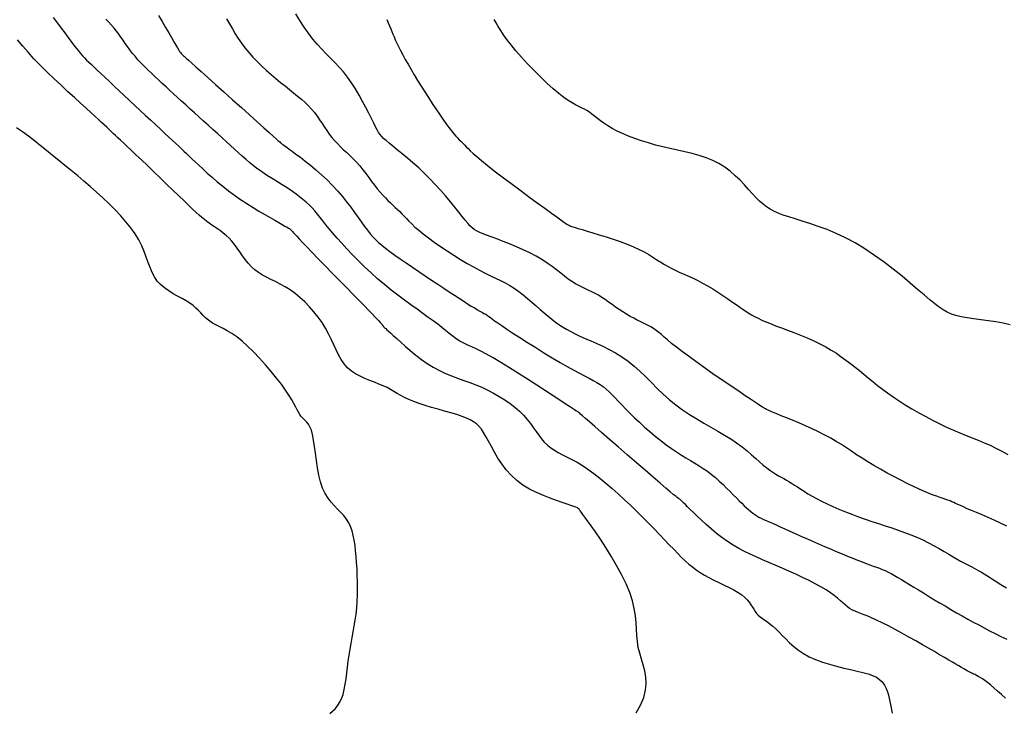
# Model space of a CAD drawing. Header units: millimetres. Extents: x 32690613 to 32693367, y 5343692 to 5344708.
# Tile 274 of 656: x 32692693.11 to 32692703.55, y 5344003.48 to 5344010.81. Entities that reach past the tile are written whole.
import ezdxf

# ---------------------------------------------------------------- set-up
doc = ezdxf.new("R2010")
doc.units = ezdxf.units.MM
doc.header["$LTSCALE"] = 20
for name, color, linetype in [('02-DGM_HL_492.50', 92, 'Continuous'), ('02-DGM_HL_493.00', 102, 'Continuous'), ('02-DGM_HL_493.50', 112, 'Continuous'), ('02-DGM_HL_494.00', 122, 'Continuous'), ('02-DGM_HL_494.50', 132, 'Continuous'), ('02-DGM_HL_495.00', 142, 'Continuous'), ('02-DGM_HL_495.50', 152, 'Continuous'), ('02-DGM_HL_496.00', 162, 'Continuous'), ('02-DGM_HL_496.50', 172, 'Continuous')]:
    doc.layers.add(name, color=color, linetype=linetype)

msp = doc.modelspace()

# ---------------------------------------------------------------- linework, layer by layer
at = {"layer": '02-DGM_HL_492.50', "elevation": 492.5, "flags": 128}
msp.add_lwpolyline([(32692703.607, 5344007.574), (32692703.534, 5344007.592), (32692703.457, 5344007.607), (32692703.378, 5344007.619), (32692703.299, 5344007.63), (32692703.224, 5344007.64), (32692703.153, 5344007.65), (32692703.089, 5344007.662), (32692703.034, 5344007.675), (32692702.985, 5344007.69), (32692702.941, 5344007.709), (32692702.899, 5344007.733), (32692702.856, 5344007.762), (32692702.81, 5344007.798), (32692702.758, 5344007.841), (32692702.698, 5344007.892), (32692702.628, 5344007.952), (32692702.549, 5344008.019), (32692702.463, 5344008.091), (32692702.37, 5344008.165), (32692702.272, 5344008.24), (32692702.172, 5344008.312), (32692702.069, 5344008.381), (32692701.966, 5344008.444), (32692701.864, 5344008.498), (32692701.764, 5344008.545), (32692701.667, 5344008.585), (32692701.574, 5344008.62), (32692701.486, 5344008.649), (32692701.404, 5344008.675), (32692701.329, 5344008.698), (32692701.261, 5344008.72), (32692701.202, 5344008.74), (32692701.15, 5344008.76), (32692701.104, 5344008.781), (32692701.063, 5344008.803), (32692701.025, 5344008.828), (32692700.989, 5344008.855), (32692700.953, 5344008.887), (32692700.916, 5344008.923), (32692700.878, 5344008.965), (32692700.836, 5344009.01), (32692700.792, 5344009.059), (32692700.745, 5344009.108), (32692700.695, 5344009.157), (32692700.641, 5344009.204), (32692700.584, 5344009.248), (32692700.522, 5344009.287), (32692700.456, 5344009.32), (32692700.386, 5344009.347), (32692700.313, 5344009.371), (32692700.238, 5344009.391), (32692700.161, 5344009.41), (32692700.083, 5344009.427), (32692700.005, 5344009.444), (32692699.927, 5344009.462), (32692699.85, 5344009.482), (32692699.774, 5344009.504), (32692699.701, 5344009.527), (32692699.63, 5344009.552), (32692699.564, 5344009.578), (32692699.501, 5344009.604), (32692699.443, 5344009.631), (32692699.391, 5344009.659), (32692699.344, 5344009.686), (32692699.303, 5344009.713), (32692699.266, 5344009.739), (32692699.233, 5344009.765), (32692699.203, 5344009.789), (32692699.175, 5344009.811), (32692699.148, 5344009.831), (32692699.122, 5344009.849), (32692699.095, 5344009.864), (32692699.066, 5344009.878), (32692699.036, 5344009.892), (32692699.002, 5344009.909), (32692698.965, 5344009.929), (32692698.923, 5344009.955), (32692698.876, 5344009.988), (32692698.823, 5344010.029), (32692698.763, 5344010.08), (32692698.698, 5344010.139), (32692698.63, 5344010.204), (32692698.562, 5344010.273), (32692698.494, 5344010.343), (32692698.429, 5344010.414), (32692698.37, 5344010.481), (32692698.318, 5344010.544), (32692698.274, 5344010.601), (32692698.238, 5344010.652), (32692698.208, 5344010.698), (32692698.183, 5344010.74), (32692698.16, 5344010.778), (32692698.14, 5344010.814)], dxfattribs=at)
at = {"layer": '02-DGM_HL_493.00', "elevation": 493, "flags": 128}
msp.add_lwpolyline([(32692697.001, 5344010.813), (32692697.017, 5344010.778), (32692697.031, 5344010.746), (32692697.043, 5344010.715), (32692697.055, 5344010.686), (32692697.066, 5344010.657), (32692697.078, 5344010.628), (32692697.091, 5344010.597), (32692697.107, 5344010.563), (32692697.124, 5344010.526), (32692697.145, 5344010.485), (32692697.17, 5344010.439), (32692697.196, 5344010.391), (32692697.226, 5344010.339), (32692697.258, 5344010.284), (32692697.292, 5344010.227), (32692697.327, 5344010.168), (32692697.365, 5344010.108), (32692697.403, 5344010.047), (32692697.442, 5344009.985), (32692697.482, 5344009.924), (32692697.521, 5344009.865), (32692697.559, 5344009.809), (32692697.595, 5344009.757), (32692697.628, 5344009.709), (32692697.659, 5344009.667), (32692697.687, 5344009.632), (32692697.711, 5344009.602), (32692697.732, 5344009.577), (32692697.752, 5344009.557), (32692697.769, 5344009.539), (32692697.785, 5344009.524), (32692697.799, 5344009.509), (32692697.813, 5344009.495), (32692697.827, 5344009.48), (32692697.843, 5344009.464), (32692697.862, 5344009.444), (32692697.885, 5344009.421), (32692697.916, 5344009.393), (32692697.955, 5344009.359), (32692698.004, 5344009.317), (32692698.066, 5344009.268), (32692698.14, 5344009.21), (32692698.225, 5344009.145), (32692698.316, 5344009.077), (32692698.41, 5344009.006), (32692698.504, 5344008.937), (32692698.594, 5344008.871), (32692698.675, 5344008.812), (32692698.746, 5344008.76), (32692698.802, 5344008.72), (32692698.846, 5344008.689), (32692698.878, 5344008.666), (32692698.9, 5344008.651), (32692698.915, 5344008.641), (32692698.924, 5344008.635), (32692698.93, 5344008.632), (32692698.933, 5344008.63), (32692698.936, 5344008.629), (32692698.94, 5344008.627), (32692698.946, 5344008.624), (32692698.957, 5344008.62), (32692698.973, 5344008.615), (32692698.997, 5344008.607), (32692699.029, 5344008.598), (32692699.071, 5344008.585), (32692699.123, 5344008.57), (32692699.185, 5344008.552), (32692699.253, 5344008.531), (32692699.326, 5344008.508), (32692699.401, 5344008.484), (32692699.476, 5344008.458), (32692699.548, 5344008.431), (32692699.615, 5344008.404), (32692699.675, 5344008.376), (32692699.729, 5344008.348), (32692699.777, 5344008.32), (32692699.822, 5344008.293), (32692699.864, 5344008.266), (32692699.904, 5344008.24), (32692699.943, 5344008.216), (32692699.982, 5344008.193), (32692700.023, 5344008.172), (32692700.065, 5344008.152), (32692700.108, 5344008.132), (32692700.153, 5344008.113), (32692700.2, 5344008.092), (32692700.248, 5344008.07), (32692700.298, 5344008.046), (32692700.349, 5344008.019), (32692700.402, 5344007.989), (32692700.456, 5344007.956), (32692700.51, 5344007.921), (32692700.564, 5344007.886), (32692700.616, 5344007.851), (32692700.666, 5344007.816), (32692700.713, 5344007.784), (32692700.756, 5344007.754), (32692700.795, 5344007.727), (32692700.831, 5344007.704), (32692700.866, 5344007.683), (32692700.9, 5344007.663), (32692700.936, 5344007.645), (32692700.975, 5344007.626), (32692701.018, 5344007.608), (32692701.067, 5344007.588), (32692701.122, 5344007.566), (32692701.183, 5344007.543), (32692701.249, 5344007.519), (32692701.317, 5344007.493), (32692701.387, 5344007.465), (32692701.457, 5344007.436), (32692701.526, 5344007.406), (32692701.592, 5344007.374), (32692701.653, 5344007.342), (32692701.711, 5344007.308), (32692701.766, 5344007.274), (32692701.818, 5344007.238), (32692701.868, 5344007.202), (32692701.917, 5344007.165), (32692701.964, 5344007.128), (32692702.011, 5344007.09), (32692702.057, 5344007.052), (32692702.105, 5344007.013), (32692702.153, 5344006.974), (32692702.203, 5344006.934), (32692702.255, 5344006.894), (32692702.31, 5344006.853), (32692702.369, 5344006.812), (32692702.431, 5344006.77), (32692702.497, 5344006.728), (32692702.567, 5344006.686), (32692702.639, 5344006.644), (32692702.713, 5344006.604), (32692702.787, 5344006.564), (32692702.862, 5344006.527), (32692702.935, 5344006.491), (32692703.007, 5344006.459), (32692703.075, 5344006.43), (32692703.142, 5344006.403), (32692703.207, 5344006.377), (32692703.27, 5344006.352), (32692703.332, 5344006.326), (32692703.395, 5344006.299), (32692703.457, 5344006.269), (32692703.521, 5344006.236), (32692703.585, 5344006.199)], dxfattribs=at)
at = {"layer": '02-DGM_HL_493.50', "elevation": 493.5, "flags": 128}
msp.add_lwpolyline([(32692703.574, 5344005.44), (32692703.507, 5344005.472), (32692703.44, 5344005.503), (32692703.375, 5344005.532), (32692703.312, 5344005.559), (32692703.253, 5344005.584), (32692703.2, 5344005.606), (32692703.153, 5344005.626), (32692703.114, 5344005.644), (32692703.081, 5344005.658), (32692703.054, 5344005.671), (32692703.03, 5344005.682), (32692703.01, 5344005.691), (32692702.99, 5344005.7), (32692702.971, 5344005.708), (32692702.949, 5344005.716), (32692702.925, 5344005.725), (32692702.898, 5344005.734), (32692702.867, 5344005.744), (32692702.832, 5344005.757), (32692702.793, 5344005.771), (32692702.749, 5344005.788), (32692702.699, 5344005.809), (32692702.644, 5344005.833), (32692702.583, 5344005.862), (32692702.517, 5344005.894), (32692702.448, 5344005.928), (32692702.377, 5344005.966), (32692702.305, 5344006.004), (32692702.234, 5344006.044), (32692702.165, 5344006.084), (32692702.1, 5344006.123), (32692702.039, 5344006.161), (32692701.981, 5344006.198), (32692701.926, 5344006.235), (32692701.872, 5344006.27), (32692701.819, 5344006.305), (32692701.763, 5344006.34), (32692701.706, 5344006.374), (32692701.644, 5344006.407), (32692701.578, 5344006.44), (32692701.509, 5344006.473), (32692701.438, 5344006.504), (32692701.369, 5344006.535), (32692701.301, 5344006.563), (32692701.239, 5344006.588), (32692701.182, 5344006.611), (32692701.134, 5344006.631), (32692701.095, 5344006.647), (32692701.065, 5344006.66), (32692701.043, 5344006.671), (32692701.026, 5344006.679), (32692701.015, 5344006.685), (32692701.007, 5344006.689), (32692701.001, 5344006.693), (32692700.996, 5344006.696), (32692700.991, 5344006.7), (32692700.984, 5344006.704), (32692700.973, 5344006.711), (32692700.956, 5344006.721), (32692700.932, 5344006.737), (32692700.899, 5344006.758), (32692700.856, 5344006.787), (32692700.8, 5344006.824), (32692700.731, 5344006.871), (32692700.651, 5344006.925), (32692700.564, 5344006.984), (32692700.472, 5344007.047), (32692700.38, 5344007.111), (32692700.291, 5344007.175), (32692700.208, 5344007.235), (32692700.134, 5344007.29), (32692700.071, 5344007.338), (32692700.02, 5344007.379), (32692699.977, 5344007.415), (32692699.942, 5344007.446), (32692699.911, 5344007.473), (32692699.883, 5344007.496), (32692699.856, 5344007.517), (32692699.828, 5344007.536), (32692699.798, 5344007.554), (32692699.765, 5344007.572), (32692699.73, 5344007.589), (32692699.694, 5344007.607), (32692699.656, 5344007.625), (32692699.618, 5344007.645), (32692699.579, 5344007.665), (32692699.54, 5344007.687), (32692699.502, 5344007.712), (32692699.464, 5344007.737), (32692699.426, 5344007.764), (32692699.389, 5344007.791), (32692699.352, 5344007.817), (32692699.316, 5344007.843), (32692699.28, 5344007.867), (32692699.245, 5344007.889), (32692699.21, 5344007.908), (32692699.175, 5344007.925), (32692699.141, 5344007.941), (32692699.106, 5344007.957), (32692699.071, 5344007.974), (32692699.036, 5344007.992), (32692699, 5344008.012), (32692698.963, 5344008.035), (32692698.925, 5344008.061), (32692698.886, 5344008.091), (32692698.844, 5344008.124), (32692698.8, 5344008.158), (32692698.752, 5344008.194), (32692698.701, 5344008.231), (32692698.645, 5344008.267), (32692698.584, 5344008.303), (32692698.517, 5344008.338), (32692698.447, 5344008.371), (32692698.375, 5344008.403), (32692698.303, 5344008.433), (32692698.233, 5344008.46), (32692698.167, 5344008.486), (32692698.108, 5344008.508), (32692698.056, 5344008.527), (32692698.013, 5344008.544), (32692697.979, 5344008.559), (32692697.95, 5344008.573), (32692697.926, 5344008.588), (32692697.904, 5344008.605), (32692697.882, 5344008.626), (32692697.859, 5344008.653), (32692697.832, 5344008.685), (32692697.8, 5344008.725), (32692697.763, 5344008.772), (32692697.722, 5344008.824), (32692697.676, 5344008.88), (32692697.627, 5344008.939), (32692697.574, 5344009), (32692697.518, 5344009.061), (32692697.46, 5344009.122), (32692697.4, 5344009.182), (32692697.339, 5344009.239), (32692697.278, 5344009.293), (32692697.219, 5344009.343), (32692697.163, 5344009.39), (32692697.111, 5344009.433), (32692697.065, 5344009.471), (32692697.025, 5344009.503), (32692696.993, 5344009.53), (32692696.967, 5344009.553), (32692696.947, 5344009.574), (32692696.929, 5344009.595), (32692696.913, 5344009.617), (32692696.898, 5344009.643), (32692696.881, 5344009.675), (32692696.862, 5344009.715), (32692696.838, 5344009.763), (32692696.81, 5344009.819), (32692696.779, 5344009.88), (32692696.745, 5344009.945), (32692696.708, 5344010.012), (32692696.669, 5344010.078), (32692696.628, 5344010.143), (32692696.585, 5344010.203), (32692696.541, 5344010.258), (32692696.497, 5344010.309), (32692696.451, 5344010.357), (32692696.405, 5344010.403), (32692696.359, 5344010.449), (32692696.312, 5344010.498), (32692696.265, 5344010.549), (32692696.218, 5344010.605), (32692696.171, 5344010.667), (32692696.125, 5344010.734), (32692696.08, 5344010.804), (32692696.036, 5344010.875)], dxfattribs=at)
at = {"layer": '02-DGM_HL_494.00', "elevation": 494, "flags": 128}
msp.add_lwpolyline([(32692695.301, 5344010.819), (32692695.333, 5344010.766), (32692695.364, 5344010.714), (32692695.394, 5344010.663), (32692695.426, 5344010.612), (32692695.46, 5344010.562), (32692695.497, 5344010.512), (32692695.537, 5344010.463), (32692695.581, 5344010.414), (32692695.627, 5344010.367), (32692695.675, 5344010.32), (32692695.724, 5344010.274), (32692695.774, 5344010.23), (32692695.824, 5344010.188), (32692695.873, 5344010.147), (32692695.922, 5344010.109), (32692695.968, 5344010.072), (32692696.013, 5344010.036), (32692696.056, 5344010.002), (32692696.097, 5344009.967), (32692696.135, 5344009.933), (32692696.171, 5344009.898), (32692696.204, 5344009.862), (32692696.234, 5344009.826), (32692696.262, 5344009.788), (32692696.289, 5344009.749), (32692696.314, 5344009.711), (32692696.339, 5344009.673), (32692696.364, 5344009.635), (32692696.39, 5344009.598), (32692696.417, 5344009.563), (32692696.446, 5344009.529), (32692696.477, 5344009.497), (32692696.51, 5344009.465), (32692696.543, 5344009.433), (32692696.577, 5344009.402), (32692696.612, 5344009.369), (32692696.646, 5344009.335), (32692696.68, 5344009.299), (32692696.714, 5344009.26), (32692696.746, 5344009.22), (32692696.778, 5344009.179), (32692696.81, 5344009.138), (32692696.84, 5344009.097), (32692696.87, 5344009.057), (32692696.9, 5344009.019), (32692696.929, 5344008.984), (32692696.958, 5344008.951), (32692696.986, 5344008.922), (32692697.013, 5344008.894), (32692697.04, 5344008.869), (32692697.066, 5344008.845), (32692697.091, 5344008.821), (32692697.115, 5344008.799), (32692697.139, 5344008.776), (32692697.161, 5344008.752), (32692697.184, 5344008.728), (32692697.208, 5344008.702), (32692697.235, 5344008.674), (32692697.265, 5344008.645), (32692697.299, 5344008.613), (32692697.34, 5344008.578), (32692697.387, 5344008.539), (32692697.442, 5344008.497), (32692697.503, 5344008.453), (32692697.569, 5344008.407), (32692697.639, 5344008.36), (32692697.71, 5344008.314), (32692697.782, 5344008.269), (32692697.853, 5344008.227), (32692697.92, 5344008.189), (32692697.984, 5344008.155), (32692698.044, 5344008.125), (32692698.1, 5344008.097), (32692698.154, 5344008.071), (32692698.206, 5344008.046), (32692698.255, 5344008.02), (32692698.304, 5344007.993), (32692698.352, 5344007.963), (32692698.399, 5344007.93), (32692698.446, 5344007.894), (32692698.493, 5344007.856), (32692698.538, 5344007.817), (32692698.583, 5344007.778), (32692698.627, 5344007.739), (32692698.669, 5344007.702), (32692698.71, 5344007.667), (32692698.749, 5344007.635), (32692698.788, 5344007.605), (32692698.826, 5344007.578), (32692698.865, 5344007.553), (32692698.906, 5344007.528), (32692698.95, 5344007.504), (32692698.997, 5344007.481), (32692699.048, 5344007.457), (32692699.103, 5344007.432), (32692699.163, 5344007.406), (32692699.227, 5344007.378), (32692699.292, 5344007.348), (32692699.359, 5344007.314), (32692699.426, 5344007.277), (32692699.493, 5344007.236), (32692699.558, 5344007.19), (32692699.622, 5344007.138), (32692699.684, 5344007.083), (32692699.745, 5344007.024), (32692699.806, 5344006.964), (32692699.867, 5344006.902), (32692699.931, 5344006.842), (32692699.996, 5344006.782), (32692700.064, 5344006.726), (32692700.136, 5344006.673), (32692700.21, 5344006.624), (32692700.286, 5344006.578), (32692700.362, 5344006.533), (32692700.437, 5344006.491), (32692700.51, 5344006.449), (32692700.581, 5344006.407), (32692700.648, 5344006.366), (32692700.709, 5344006.323), (32692700.766, 5344006.281), (32692700.819, 5344006.239), (32692700.867, 5344006.198), (32692700.912, 5344006.159), (32692700.953, 5344006.123), (32692700.992, 5344006.089), (32692701.028, 5344006.06), (32692701.061, 5344006.034), (32692701.093, 5344006.012), (32692701.123, 5344005.993), (32692701.152, 5344005.976), (32692701.18, 5344005.961), (32692701.208, 5344005.946), (32692701.236, 5344005.93), (32692701.264, 5344005.914), (32692701.292, 5344005.896), (32692701.322, 5344005.877), (32692701.354, 5344005.856), (32692701.388, 5344005.833), (32692701.424, 5344005.81), (32692701.464, 5344005.785), (32692701.508, 5344005.759), (32692701.557, 5344005.733), (32692701.61, 5344005.705), (32692701.668, 5344005.678), (32692701.73, 5344005.65), (32692701.794, 5344005.622), (32692701.862, 5344005.594), (32692701.931, 5344005.567), (32692702.001, 5344005.54), (32692702.072, 5344005.515), (32692702.143, 5344005.491), (32692702.214, 5344005.468), (32692702.284, 5344005.445), (32692702.354, 5344005.422), (32692702.422, 5344005.399), (32692702.49, 5344005.375), (32692702.556, 5344005.35), (32692702.62, 5344005.323), (32692702.683, 5344005.294), (32692702.743, 5344005.264), (32692702.802, 5344005.233), (32692702.857, 5344005.202), (32692702.909, 5344005.172), (32692702.958, 5344005.143), (32692703.004, 5344005.116), (32692703.045, 5344005.092), (32692703.083, 5344005.071), (32692703.116, 5344005.052), (32692703.147, 5344005.037), (32692703.175, 5344005.022), (32692703.202, 5344005.009), (32692703.228, 5344004.996), (32692703.253, 5344004.982), (32692703.278, 5344004.968), (32692703.305, 5344004.953), (32692703.332, 5344004.936), (32692703.361, 5344004.918), (32692703.391, 5344004.898), (32692703.422, 5344004.878), (32692703.456, 5344004.857), (32692703.491, 5344004.834), (32692703.529, 5344004.812), (32692703.569, 5344004.788)], dxfattribs=at)
at = {"layer": '02-DGM_HL_494.50', "elevation": 494.5, "flags": 128}
msp.add_lwpolyline([(32692694.581, 5344010.856), (32692694.62, 5344010.792), (32692694.656, 5344010.73), (32692694.689, 5344010.673), (32692694.718, 5344010.621), (32692694.743, 5344010.576), (32692694.764, 5344010.54), (32692694.781, 5344010.512), (32692694.795, 5344010.49), (32692694.805, 5344010.474), (32692694.814, 5344010.462), (32692694.821, 5344010.453), (32692694.827, 5344010.447), (32692694.833, 5344010.442), (32692694.838, 5344010.437), (32692694.846, 5344010.43), (32692694.857, 5344010.42), (32692694.874, 5344010.405), (32692694.898, 5344010.383), (32692694.931, 5344010.353), (32692694.975, 5344010.313), (32692695.032, 5344010.262), (32692695.103, 5344010.199), (32692695.185, 5344010.126), (32692695.274, 5344010.046), (32692695.366, 5344009.963), (32692695.459, 5344009.88), (32692695.547, 5344009.801), (32692695.628, 5344009.728), (32692695.698, 5344009.665), (32692695.754, 5344009.615), (32692695.797, 5344009.577), (32692695.829, 5344009.548), (32692695.851, 5344009.528), (32692695.866, 5344009.515), (32692695.875, 5344009.507), (32692695.881, 5344009.502), (32692695.885, 5344009.499), (32692695.888, 5344009.496), (32692695.893, 5344009.493), (32692695.9, 5344009.488), (32692695.909, 5344009.481), (32692695.923, 5344009.472), (32692695.942, 5344009.458), (32692695.967, 5344009.44), (32692695.999, 5344009.417), (32692696.038, 5344009.387), (32692696.085, 5344009.352), (32692696.136, 5344009.312), (32692696.192, 5344009.268), (32692696.249, 5344009.22), (32692696.308, 5344009.168), (32692696.367, 5344009.114), (32692696.423, 5344009.057), (32692696.477, 5344008.998), (32692696.527, 5344008.939), (32692696.574, 5344008.88), (32692696.618, 5344008.822), (32692696.66, 5344008.766), (32692696.698, 5344008.713), (32692696.733, 5344008.663), (32692696.766, 5344008.618), (32692696.796, 5344008.578), (32692696.824, 5344008.542), (32692696.852, 5344008.51), (32692696.881, 5344008.479), (32692696.913, 5344008.45), (32692696.948, 5344008.42), (32692696.987, 5344008.388), (32692697.033, 5344008.354), (32692697.085, 5344008.316), (32692697.143, 5344008.275), (32692697.206, 5344008.232), (32692697.272, 5344008.187), (32692697.34, 5344008.141), (32692697.409, 5344008.096), (32692697.476, 5344008.051), (32692697.542, 5344008.007), (32692697.605, 5344007.966), (32692697.663, 5344007.927), (32692697.718, 5344007.89), (32692697.769, 5344007.857), (32692697.816, 5344007.826), (32692697.858, 5344007.799), (32692697.896, 5344007.775), (32692697.929, 5344007.755), (32692697.957, 5344007.738), (32692697.98, 5344007.725), (32692698, 5344007.714), (32692698.016, 5344007.705), (32692698.03, 5344007.697), (32692698.042, 5344007.691), (32692698.053, 5344007.685), (32692698.063, 5344007.679), (32692698.073, 5344007.672), (32692698.084, 5344007.663), (32692698.099, 5344007.652), (32692698.118, 5344007.638), (32692698.143, 5344007.619), (32692698.177, 5344007.596), (32692698.219, 5344007.567), (32692698.272, 5344007.531), (32692698.337, 5344007.489), (32692698.412, 5344007.44), (32692698.493, 5344007.388), (32692698.579, 5344007.334), (32692698.667, 5344007.28), (32692698.754, 5344007.227), (32692698.837, 5344007.177), (32692698.914, 5344007.133), (32692698.983, 5344007.094), (32692699.043, 5344007.062), (32692699.097, 5344007.034), (32692699.145, 5344007.01), (32692699.187, 5344006.987), (32692699.226, 5344006.965), (32692699.261, 5344006.943), (32692699.295, 5344006.92), (32692699.327, 5344006.894), (32692699.358, 5344006.865), (32692699.39, 5344006.834), (32692699.423, 5344006.8), (32692699.458, 5344006.763), (32692699.495, 5344006.724), (32692699.535, 5344006.682), (32692699.579, 5344006.637), (32692699.627, 5344006.59), (32692699.678, 5344006.542), (32692699.733, 5344006.492), (32692699.79, 5344006.443), (32692699.847, 5344006.395), (32692699.905, 5344006.348), (32692699.962, 5344006.304), (32692700.018, 5344006.264), (32692700.071, 5344006.228), (32692700.123, 5344006.195), (32692700.172, 5344006.165), (32692700.22, 5344006.137), (32692700.266, 5344006.109), (32692700.311, 5344006.081), (32692700.355, 5344006.053), (32692700.399, 5344006.023), (32692700.442, 5344005.99), (32692700.484, 5344005.955), (32692700.525, 5344005.918), (32692700.565, 5344005.881), (32692700.603, 5344005.844), (32692700.64, 5344005.808), (32692700.674, 5344005.773), (32692700.707, 5344005.74), (32692700.736, 5344005.71), (32692700.764, 5344005.683), (32692700.79, 5344005.657), (32692700.814, 5344005.635), (32692700.837, 5344005.614), (32692700.859, 5344005.595), (32692700.88, 5344005.578), (32692700.901, 5344005.563), (32692700.923, 5344005.55), (32692700.945, 5344005.537), (32692700.968, 5344005.525), (32692700.993, 5344005.512), (32692701.021, 5344005.5), (32692701.053, 5344005.486), (32692701.088, 5344005.471), (32692701.127, 5344005.453), (32692701.172, 5344005.434), (32692701.221, 5344005.412), (32692701.274, 5344005.388), (32692701.33, 5344005.363), (32692701.389, 5344005.336), (32692701.45, 5344005.309), (32692701.513, 5344005.281), (32692701.576, 5344005.254), (32692701.64, 5344005.226), (32692701.703, 5344005.199), (32692701.765, 5344005.172), (32692701.826, 5344005.146), (32692701.884, 5344005.122), (32692701.94, 5344005.1), (32692701.992, 5344005.079), (32692702.039, 5344005.061), (32692702.082, 5344005.045), (32692702.121, 5344005.031), (32692702.157, 5344005.018), (32692702.19, 5344005.006), (32692702.222, 5344004.994), (32692702.253, 5344004.982), (32692702.283, 5344004.969), (32692702.315, 5344004.954), (32692702.347, 5344004.937), (32692702.382, 5344004.918), (32692702.418, 5344004.897), (32692702.456, 5344004.875), (32692702.497, 5344004.85), (32692702.541, 5344004.823), (32692702.587, 5344004.794), (32692702.636, 5344004.764), (32692702.689, 5344004.732), (32692702.744, 5344004.699), (32692702.801, 5344004.664), (32692702.86, 5344004.629), (32692702.92, 5344004.594), (32692702.98, 5344004.558), (32692703.041, 5344004.523), (32692703.101, 5344004.489), (32692703.159, 5344004.456), (32692703.217, 5344004.424), (32692703.275, 5344004.393), (32692703.332, 5344004.362), (32692703.391, 5344004.332), (32692703.45, 5344004.302), (32692703.511, 5344004.272), (32692703.573, 5344004.242)], dxfattribs=at)
at = {"layer": '02-DGM_HL_495.00', "elevation": 495, "flags": 128}
msp.add_lwpolyline([(32692703.56, 5344003.616), (32692703.516, 5344003.654), (32692703.475, 5344003.692), (32692703.436, 5344003.726), (32692703.401, 5344003.757), (32692703.369, 5344003.783), (32692703.34, 5344003.805), (32692703.314, 5344003.823), (32692703.291, 5344003.837), (32692703.271, 5344003.848), (32692703.253, 5344003.858), (32692703.236, 5344003.866), (32692703.221, 5344003.872), (32692703.208, 5344003.879), (32692703.195, 5344003.885), (32692703.182, 5344003.892), (32692703.168, 5344003.899), (32692703.153, 5344003.907), (32692703.136, 5344003.917), (32692703.116, 5344003.928), (32692703.092, 5344003.942), (32692703.065, 5344003.958), (32692703.034, 5344003.976), (32692702.998, 5344003.998), (32692702.957, 5344004.021), (32692702.912, 5344004.048), (32692702.861, 5344004.077), (32692702.806, 5344004.11), (32692702.744, 5344004.145), (32692702.678, 5344004.183), (32692702.607, 5344004.223), (32692702.534, 5344004.264), (32692702.461, 5344004.305), (32692702.388, 5344004.345), (32692702.318, 5344004.382), (32692702.251, 5344004.416), (32692702.191, 5344004.445), (32692702.138, 5344004.469), (32692702.091, 5344004.489), (32692702.051, 5344004.505), (32692702.015, 5344004.519), (32692701.983, 5344004.531), (32692701.955, 5344004.543), (32692701.93, 5344004.555), (32692701.906, 5344004.569), (32692701.883, 5344004.586), (32692701.86, 5344004.605), (32692701.835, 5344004.627), (32692701.809, 5344004.65), (32692701.779, 5344004.676), (32692701.744, 5344004.704), (32692701.704, 5344004.733), (32692701.657, 5344004.764), (32692701.603, 5344004.796), (32692701.543, 5344004.829), (32692701.477, 5344004.863), (32692701.408, 5344004.897), (32692701.336, 5344004.931), (32692701.263, 5344004.964), (32692701.19, 5344004.996), (32692701.118, 5344005.027), (32692701.049, 5344005.057), (32692700.982, 5344005.085), (32692700.917, 5344005.114), (32692700.853, 5344005.142), (32692700.792, 5344005.172), (32692700.731, 5344005.204), (32692700.671, 5344005.239), (32692700.612, 5344005.277), (32692700.553, 5344005.319), (32692700.496, 5344005.364), (32692700.44, 5344005.411), (32692700.387, 5344005.457), (32692700.337, 5344005.503), (32692700.292, 5344005.546), (32692700.251, 5344005.585), (32692700.217, 5344005.619), (32692700.188, 5344005.647), (32692700.166, 5344005.669), (32692700.148, 5344005.686), (32692700.135, 5344005.7), (32692700.124, 5344005.709), (32692700.117, 5344005.716), (32692700.11, 5344005.722), (32692700.105, 5344005.726), (32692700.099, 5344005.73), (32692700.092, 5344005.735), (32692700.08, 5344005.744), (32692700.063, 5344005.757), (32692700.038, 5344005.778), (32692700.003, 5344005.806), (32692699.957, 5344005.845), (32692699.898, 5344005.896), (32692699.824, 5344005.959), (32692699.739, 5344006.033), (32692699.646, 5344006.113), (32692699.549, 5344006.197), (32692699.453, 5344006.281), (32692699.361, 5344006.361), (32692699.278, 5344006.434), (32692699.206, 5344006.497), (32692699.149, 5344006.546), (32692699.106, 5344006.584), (32692699.075, 5344006.611), (32692699.055, 5344006.629), (32692699.042, 5344006.641), (32692699.035, 5344006.647), (32692699.032, 5344006.649), (32692699.031, 5344006.65), (32692699.03, 5344006.65), (32692699.03, 5344006.651), (32692699.029, 5344006.651), (32692699.028, 5344006.652), (32692699.027, 5344006.653), (32692699.025, 5344006.653), (32692699.024, 5344006.654), (32692699.022, 5344006.655), (32692699.019, 5344006.657), (32692699.015, 5344006.66), (32692699.006, 5344006.665), (32692698.991, 5344006.675), (32692698.969, 5344006.69), (32692698.937, 5344006.71), (32692698.893, 5344006.739), (32692698.836, 5344006.776), (32692698.765, 5344006.823), (32692698.682, 5344006.877), (32692698.591, 5344006.936), (32692698.494, 5344006.998), (32692698.396, 5344007.06), (32692698.3, 5344007.12), (32692698.21, 5344007.176), (32692698.128, 5344007.224), (32692698.057, 5344007.264), (32692697.997, 5344007.296), (32692697.947, 5344007.321), (32692697.903, 5344007.341), (32692697.866, 5344007.358), (32692697.833, 5344007.373), (32692697.804, 5344007.387), (32692697.776, 5344007.403), (32692697.748, 5344007.421), (32692697.719, 5344007.441), (32692697.689, 5344007.464), (32692697.657, 5344007.489), (32692697.622, 5344007.517), (32692697.583, 5344007.547), (32692697.541, 5344007.581), (32692697.493, 5344007.617), (32692697.44, 5344007.655), (32692697.382, 5344007.697), (32692697.321, 5344007.741), (32692697.255, 5344007.788), (32692697.187, 5344007.837), (32692697.118, 5344007.89), (32692697.047, 5344007.945), (32692696.975, 5344008.003), (32692696.904, 5344008.065), (32692696.834, 5344008.128), (32692696.766, 5344008.192), (32692696.7, 5344008.256), (32692696.637, 5344008.319), (32692696.578, 5344008.381), (32692696.523, 5344008.44), (32692696.474, 5344008.496), (32692696.43, 5344008.547), (32692696.391, 5344008.594), (32692696.356, 5344008.637), (32692696.324, 5344008.677), (32692696.295, 5344008.715), (32692696.266, 5344008.75), (32692696.237, 5344008.784), (32692696.208, 5344008.816), (32692696.177, 5344008.847), (32692696.145, 5344008.877), (32692696.111, 5344008.906), (32692696.076, 5344008.934), (32692696.04, 5344008.961), (32692696.003, 5344008.988), (32692695.966, 5344009.013), (32692695.928, 5344009.038), (32692695.89, 5344009.062), (32692695.852, 5344009.086), (32692695.815, 5344009.109), (32692695.777, 5344009.132), (32692695.738, 5344009.156), (32692695.7, 5344009.181), (32692695.662, 5344009.207), (32692695.624, 5344009.235), (32692695.586, 5344009.264), (32692695.548, 5344009.295), (32692695.509, 5344009.328), (32692695.469, 5344009.363), (32692695.429, 5344009.399), (32692695.387, 5344009.437), (32692695.344, 5344009.477), (32692695.3, 5344009.517), (32692695.254, 5344009.56), (32692695.206, 5344009.603), (32692695.157, 5344009.647), (32692695.108, 5344009.692), (32692695.058, 5344009.736), (32692695.009, 5344009.781), (32692694.961, 5344009.824), (32692694.914, 5344009.866), (32692694.869, 5344009.908), (32692694.825, 5344009.947), (32692694.782, 5344009.986), (32692694.741, 5344010.024), (32692694.7, 5344010.061), (32692694.661, 5344010.098), (32692694.621, 5344010.134), (32692694.583, 5344010.171), (32692694.544, 5344010.207), (32692694.506, 5344010.243), (32692694.468, 5344010.279), (32692694.432, 5344010.316), (32692694.397, 5344010.352), (32692694.363, 5344010.387), (32692694.332, 5344010.423), (32692694.302, 5344010.458), (32692694.276, 5344010.492), (32692694.251, 5344010.526), (32692694.227, 5344010.56), (32692694.205, 5344010.594), (32692694.182, 5344010.627), (32692694.159, 5344010.659), (32692694.136, 5344010.691), (32692694.11, 5344010.723), (32692694.083, 5344010.754), (32692694.053, 5344010.786), (32692694.022, 5344010.818)], dxfattribs=at)
at = {"layer": '02-DGM_HL_495.50', "elevation": 495.5, "flags": 128}
msp.add_lwpolyline([(32692693.466, 5344010.834), (32692693.51, 5344010.775), (32692693.55, 5344010.721), (32692693.587, 5344010.671), (32692693.621, 5344010.625), (32692693.653, 5344010.583), (32692693.681, 5344010.545), (32692693.708, 5344010.511), (32692693.732, 5344010.481), (32692693.755, 5344010.454), (32692693.776, 5344010.429), (32692693.797, 5344010.406), (32692693.819, 5344010.384), (32692693.843, 5344010.361), (32692693.869, 5344010.336), (32692693.899, 5344010.308), (32692693.932, 5344010.276), (32692693.971, 5344010.24), (32692694.014, 5344010.199), (32692694.061, 5344010.155), (32692694.111, 5344010.108), (32692694.163, 5344010.058), (32692694.218, 5344010.006), (32692694.274, 5344009.954), (32692694.33, 5344009.901), (32692694.387, 5344009.848), (32692694.443, 5344009.796), (32692694.498, 5344009.745), (32692694.551, 5344009.696), (32692694.601, 5344009.65), (32692694.649, 5344009.606), (32692694.692, 5344009.566), (32692694.731, 5344009.53), (32692694.766, 5344009.498), (32692694.796, 5344009.469), (32692694.824, 5344009.443), (32692694.851, 5344009.418), (32692694.877, 5344009.393), (32692694.905, 5344009.366), (32692694.935, 5344009.337), (32692694.969, 5344009.305), (32692695.008, 5344009.269), (32692695.051, 5344009.229), (32692695.098, 5344009.185), (32692695.149, 5344009.14), (32692695.204, 5344009.092), (32692695.262, 5344009.045), (32692695.323, 5344008.997), (32692695.386, 5344008.95), (32692695.451, 5344008.904), (32692695.517, 5344008.861), (32692695.583, 5344008.819), (32692695.646, 5344008.781), (32692695.707, 5344008.745), (32692695.763, 5344008.713), (32692695.814, 5344008.684), (32692695.857, 5344008.66), (32692695.893, 5344008.64), (32692695.921, 5344008.623), (32692695.943, 5344008.61), (32692695.96, 5344008.6), (32692695.972, 5344008.592), (32692695.981, 5344008.585), (32692695.988, 5344008.579), (32692695.993, 5344008.574), (32692695.998, 5344008.569), (32692696.004, 5344008.561), (32692696.013, 5344008.551), (32692696.027, 5344008.536), (32692696.046, 5344008.516), (32692696.072, 5344008.487), (32692696.107, 5344008.45), (32692696.153, 5344008.403), (32692696.21, 5344008.344), (32692696.275, 5344008.277), (32692696.348, 5344008.203), (32692696.423, 5344008.125), (32692696.5, 5344008.046), (32692696.575, 5344007.97), (32692696.646, 5344007.898), (32692696.709, 5344007.833), (32692696.763, 5344007.777), (32692696.808, 5344007.731), (32692696.844, 5344007.693), (32692696.874, 5344007.662), (32692696.898, 5344007.637), (32692696.916, 5344007.617), (32692696.93, 5344007.601), (32692696.941, 5344007.589), (32692696.95, 5344007.578), (32692696.957, 5344007.57), (32692696.962, 5344007.564), (32692696.965, 5344007.559), (32692696.968, 5344007.555), (32692696.97, 5344007.552), (32692696.971, 5344007.55), (32692696.973, 5344007.549), (32692696.974, 5344007.547), (32692696.977, 5344007.545), (32692696.982, 5344007.541), (32692696.99, 5344007.535), (32692697.002, 5344007.524), (32692697.018, 5344007.51), (32692697.041, 5344007.49), (32692697.069, 5344007.463), (32692697.106, 5344007.43), (32692697.148, 5344007.391), (32692697.197, 5344007.348), (32692697.25, 5344007.302), (32692697.307, 5344007.255), (32692697.368, 5344007.209), (32692697.43, 5344007.166), (32692697.494, 5344007.126), (32692697.558, 5344007.091), (32692697.622, 5344007.061), (32692697.687, 5344007.034), (32692697.751, 5344007.01), (32692697.816, 5344006.986), (32692697.88, 5344006.963), (32692697.944, 5344006.939), (32692698.008, 5344006.913), (32692698.071, 5344006.884), (32692698.133, 5344006.851), (32692698.193, 5344006.817), (32692698.251, 5344006.78), (32692698.307, 5344006.741), (32692698.359, 5344006.701), (32692698.406, 5344006.659), (32692698.45, 5344006.617), (32692698.488, 5344006.573), (32692698.523, 5344006.53), (32692698.554, 5344006.487), (32692698.583, 5344006.445), (32692698.612, 5344006.404), (32692698.64, 5344006.366), (32692698.67, 5344006.331), (32692698.703, 5344006.299), (32692698.738, 5344006.271), (32692698.777, 5344006.246), (32692698.819, 5344006.222), (32692698.864, 5344006.198), (32692698.912, 5344006.174), (32692698.963, 5344006.148), (32692699.017, 5344006.118), (32692699.074, 5344006.084), (32692699.133, 5344006.044), (32692699.195, 5344005.999), (32692699.259, 5344005.95), (32692699.323, 5344005.897), (32692699.389, 5344005.841), (32692699.455, 5344005.782), (32692699.521, 5344005.721), (32692699.586, 5344005.659), (32692699.651, 5344005.597), (32692699.714, 5344005.534), (32692699.775, 5344005.473), (32692699.834, 5344005.412), (32692699.891, 5344005.353), (32692699.945, 5344005.297), (32692699.995, 5344005.244), (32692700.042, 5344005.196), (32692700.086, 5344005.151), (32692700.126, 5344005.11), (32692700.165, 5344005.073), (32692700.202, 5344005.039), (32692700.24, 5344005.008), (32692700.28, 5344004.978), (32692700.322, 5344004.95), (32692700.367, 5344004.922), (32692700.416, 5344004.895), (32692700.469, 5344004.869), (32692700.522, 5344004.842), (32692700.576, 5344004.816), (32692700.629, 5344004.79), (32692700.679, 5344004.764), (32692700.724, 5344004.738), (32692700.763, 5344004.712), (32692700.795, 5344004.685), (32692700.821, 5344004.659), (32692700.843, 5344004.633), (32692700.86, 5344004.607), (32692700.876, 5344004.582), (32692700.89, 5344004.559), (32692700.904, 5344004.536), (32692700.92, 5344004.516), (32692700.938, 5344004.497), (32692700.959, 5344004.479), (32692700.982, 5344004.462), (32692701.008, 5344004.444), (32692701.035, 5344004.425), (32692701.064, 5344004.403), (32692701.094, 5344004.379), (32692701.126, 5344004.351), (32692701.159, 5344004.318), (32692701.193, 5344004.282), (32692701.231, 5344004.244), (32692701.271, 5344004.205), (32692701.315, 5344004.165), (32692701.364, 5344004.126), (32692701.418, 5344004.089), (32692701.479, 5344004.055), (32692701.546, 5344004.025), (32692701.618, 5344003.999), (32692701.693, 5344003.976), (32692701.769, 5344003.955), (32692701.844, 5344003.936), (32692701.917, 5344003.92), (32692701.986, 5344003.904), (32692702.048, 5344003.889), (32692702.103, 5344003.874), (32692702.149, 5344003.857), (32692702.19, 5344003.839), (32692702.224, 5344003.816), (32692702.253, 5344003.788), (32692702.277, 5344003.754), (32692702.297, 5344003.712), (32692702.314, 5344003.661), (32692702.329, 5344003.6), (32692702.343, 5344003.531), (32692702.358, 5344003.456)], dxfattribs=at)
at = {"layer": '02-DGM_HL_496.00', "elevation": 496, "flags": 128}
msp.add_lwpolyline([(32692699.643, 5344003.461), (32692699.69, 5344003.544), (32692699.724, 5344003.625), (32692699.744, 5344003.7), (32692699.75, 5344003.772), (32692699.746, 5344003.84), (32692699.735, 5344003.905), (32692699.719, 5344003.969), (32692699.7, 5344004.031), (32692699.682, 5344004.093), (32692699.667, 5344004.154), (32692699.658, 5344004.217), (32692699.652, 5344004.281), (32692699.648, 5344004.348), (32692699.643, 5344004.417), (32692699.636, 5344004.49), (32692699.624, 5344004.567), (32692699.605, 5344004.649), (32692699.576, 5344004.736), (32692699.538, 5344004.83), (32692699.49, 5344004.927), (32692699.436, 5344005.025), (32692699.379, 5344005.122), (32692699.321, 5344005.215), (32692699.265, 5344005.301), (32692699.212, 5344005.379), (32692699.167, 5344005.444), (32692699.13, 5344005.497), (32692699.101, 5344005.537), (32692699.08, 5344005.566), (32692699.065, 5344005.586), (32692699.054, 5344005.6), (32692699.048, 5344005.608), (32692699.044, 5344005.613), (32692699.041, 5344005.616), (32692699.039, 5344005.62), (32692699.036, 5344005.623), (32692699.03, 5344005.628), (32692699.021, 5344005.634), (32692699.006, 5344005.641), (32692698.984, 5344005.65), (32692698.953, 5344005.661), (32692698.912, 5344005.675), (32692698.861, 5344005.692), (32692698.801, 5344005.712), (32692698.733, 5344005.736), (32692698.662, 5344005.764), (32692698.588, 5344005.797), (32692698.514, 5344005.834), (32692698.444, 5344005.877), (32692698.378, 5344005.926), (32692698.319, 5344005.98), (32692698.266, 5344006.039), (32692698.219, 5344006.101), (32692698.178, 5344006.163), (32692698.141, 5344006.225), (32692698.109, 5344006.285), (32692698.079, 5344006.341), (32692698.052, 5344006.39), (32692698.027, 5344006.433), (32692698.003, 5344006.469), (32692697.978, 5344006.5), (32692697.951, 5344006.526), (32692697.921, 5344006.548), (32692697.886, 5344006.568), (32692697.845, 5344006.587), (32692697.798, 5344006.605), (32692697.742, 5344006.623), (32692697.68, 5344006.642), (32692697.614, 5344006.661), (32692697.545, 5344006.68), (32692697.476, 5344006.7), (32692697.408, 5344006.72), (32692697.344, 5344006.741), (32692697.286, 5344006.762), (32692697.235, 5344006.783), (32692697.19, 5344006.805), (32692697.15, 5344006.827), (32692697.112, 5344006.848), (32692697.077, 5344006.869), (32692697.041, 5344006.89), (32692697.003, 5344006.91), (32692696.963, 5344006.93), (32692696.918, 5344006.948), (32692696.87, 5344006.967), (32692696.82, 5344006.986), (32692696.769, 5344007.007), (32692696.718, 5344007.03), (32692696.67, 5344007.056), (32692696.625, 5344007.086), (32692696.584, 5344007.121), (32692696.548, 5344007.162), (32692696.518, 5344007.207), (32692696.49, 5344007.256), (32692696.464, 5344007.309), (32692696.439, 5344007.365), (32692696.412, 5344007.422), (32692696.384, 5344007.481), (32692696.351, 5344007.54), (32692696.315, 5344007.599), (32692696.274, 5344007.657), (32692696.229, 5344007.713), (32692696.181, 5344007.767), (32692696.131, 5344007.818), (32692696.08, 5344007.866), (32692696.028, 5344007.909), (32692695.975, 5344007.947), (32692695.923, 5344007.98), (32692695.872, 5344008.008), (32692695.822, 5344008.034), (32692695.773, 5344008.057), (32692695.726, 5344008.08), (32692695.682, 5344008.104), (32692695.64, 5344008.13), (32692695.601, 5344008.159), (32692695.565, 5344008.192), (32692695.532, 5344008.228), (32692695.5, 5344008.268), (32692695.471, 5344008.308), (32692695.443, 5344008.349), (32692695.415, 5344008.389), (32692695.387, 5344008.427), (32692695.358, 5344008.462), (32692695.329, 5344008.494), (32692695.299, 5344008.523), (32692695.268, 5344008.549), (32692695.237, 5344008.572), (32692695.206, 5344008.594), (32692695.176, 5344008.614), (32692695.147, 5344008.633), (32692695.119, 5344008.652), (32692695.093, 5344008.671), (32692695.067, 5344008.691), (32692695.04, 5344008.713), (32692695.012, 5344008.739), (32692694.98, 5344008.768), (32692694.943, 5344008.802), (32692694.901, 5344008.842), (32692694.852, 5344008.889), (32692694.796, 5344008.943), (32692694.734, 5344009.003), (32692694.667, 5344009.067), (32692694.598, 5344009.133), (32692694.53, 5344009.199), (32692694.463, 5344009.264), (32692694.4, 5344009.324), (32692694.342, 5344009.379), (32692694.292, 5344009.427), (32692694.249, 5344009.468), (32692694.212, 5344009.503), (32692694.179, 5344009.534), (32692694.151, 5344009.56), (32692694.125, 5344009.584), (32692694.101, 5344009.606), (32692694.079, 5344009.627), (32692694.056, 5344009.649), (32692694.032, 5344009.671), (32692694.006, 5344009.695), (32692693.978, 5344009.722), (32692693.945, 5344009.752), (32692693.907, 5344009.787), (32692693.864, 5344009.827), (32692693.813, 5344009.873), (32692693.754, 5344009.926), (32692693.69, 5344009.985), (32692693.62, 5344010.048), (32692693.548, 5344010.116), (32692693.474, 5344010.185), (32692693.4, 5344010.256), (32692693.329, 5344010.327), (32692693.261, 5344010.398), (32692693.199, 5344010.466), (32692693.141, 5344010.532), (32692693.087, 5344010.597)], dxfattribs=at)
at = {"layer": '02-DGM_HL_496.50', "elevation": 496.5, "flags": 128}
msp.add_lwpolyline([(32692696.397, 5344003.455), (32692696.425, 5344003.478), (32692696.452, 5344003.504), (32692696.478, 5344003.535), (32692696.501, 5344003.57), (32692696.521, 5344003.61), (32692696.537, 5344003.657), (32692696.55, 5344003.708), (32692696.561, 5344003.764), (32692696.57, 5344003.822), (32692696.578, 5344003.884), (32692696.585, 5344003.947), (32692696.593, 5344004.01), (32692696.601, 5344004.074), (32692696.611, 5344004.136), (32692696.622, 5344004.198), (32692696.633, 5344004.259), (32692696.644, 5344004.32), (32692696.655, 5344004.382), (32692696.666, 5344004.445), (32692696.675, 5344004.509), (32692696.682, 5344004.575), (32692696.687, 5344004.642), (32692696.69, 5344004.711), (32692696.691, 5344004.781), (32692696.69, 5344004.851), (32692696.688, 5344004.92), (32692696.685, 5344004.988), (32692696.681, 5344005.055), (32692696.676, 5344005.118), (32692696.67, 5344005.179), (32692696.664, 5344005.237), (32692696.656, 5344005.291), (32692696.645, 5344005.343), (32692696.632, 5344005.391), (32692696.616, 5344005.436), (32692696.597, 5344005.477), (32692696.573, 5344005.516), (32692696.545, 5344005.552), (32692696.513, 5344005.586), (32692696.48, 5344005.62), (32692696.445, 5344005.655), (32692696.411, 5344005.694), (32692696.378, 5344005.737), (32692696.348, 5344005.787), (32692696.321, 5344005.844), (32692696.299, 5344005.91), (32692696.282, 5344005.982), (32692696.267, 5344006.059), (32692696.256, 5344006.137), (32692696.245, 5344006.214), (32692696.235, 5344006.287), (32692696.225, 5344006.353), (32692696.214, 5344006.411), (32692696.201, 5344006.457), (32692696.186, 5344006.493), (32692696.17, 5344006.522), (32692696.154, 5344006.544), (32692696.137, 5344006.562), (32692696.121, 5344006.577), (32692696.105, 5344006.592), (32692696.091, 5344006.607), (32692696.078, 5344006.626), (32692696.065, 5344006.648), (32692696.052, 5344006.674), (32692696.036, 5344006.704), (32692696.017, 5344006.74), (32692695.994, 5344006.781), (32692695.964, 5344006.829), (32692695.928, 5344006.883), (32692695.883, 5344006.945), (32692695.832, 5344007.011), (32692695.775, 5344007.081), (32692695.715, 5344007.152), (32692695.652, 5344007.222), (32692695.589, 5344007.288), (32692695.526, 5344007.349), (32692695.467, 5344007.403), (32692695.41, 5344007.447), (32692695.358, 5344007.484), (32692695.31, 5344007.513), (32692695.265, 5344007.538), (32692695.224, 5344007.559), (32692695.187, 5344007.577), (32692695.154, 5344007.595), (32692695.124, 5344007.613), (32692695.098, 5344007.634), (32692695.074, 5344007.655), (32692695.051, 5344007.678), (32692695.028, 5344007.703), (32692695.005, 5344007.728), (32692694.978, 5344007.753), (32692694.949, 5344007.779), (32692694.914, 5344007.804), (32692694.875, 5344007.829), (32692694.831, 5344007.854), (32692694.784, 5344007.879), (32692694.736, 5344007.906), (32692694.689, 5344007.935), (32692694.644, 5344007.967), (32692694.602, 5344008.002), (32692694.566, 5344008.04), (32692694.537, 5344008.084), (32692694.512, 5344008.131), (32692694.491, 5344008.182), (32692694.471, 5344008.237), (32692694.451, 5344008.294), (32692694.429, 5344008.353), (32692694.403, 5344008.414), (32692694.371, 5344008.477), (32692694.332, 5344008.54), (32692694.287, 5344008.604), (32692694.236, 5344008.669), (32692694.18, 5344008.733), (32692694.12, 5344008.796), (32692694.057, 5344008.86), (32692693.992, 5344008.922), (32692693.925, 5344008.982), (32692693.858, 5344009.041), (32692693.791, 5344009.099), (32692693.724, 5344009.155), (32692693.656, 5344009.211), (32692693.589, 5344009.265), (32692693.523, 5344009.318), (32692693.457, 5344009.371), (32692693.392, 5344009.424), (32692693.328, 5344009.476), (32692693.265, 5344009.527), (32692693.202, 5344009.576), (32692693.139, 5344009.623), (32692693.077, 5344009.666)], dxfattribs=at)

doc.saveas('drawing.dxf')
